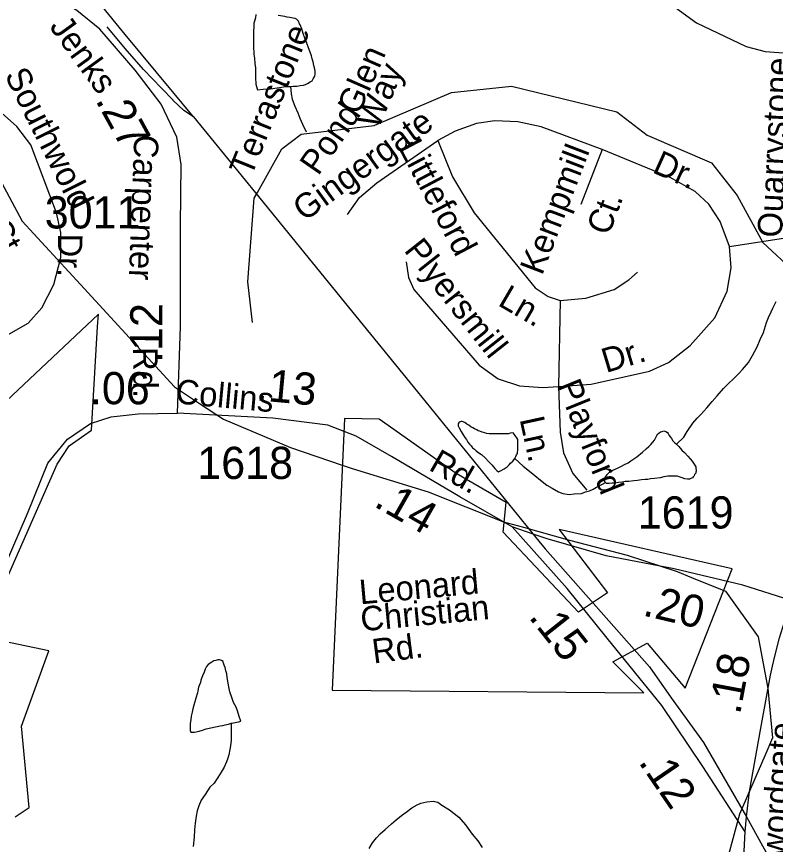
# Model space of a CAD drawing. Extents: x 2001466 to 2224147, y 644118 to 847247.
# Drawn here: x 2042019 to 2044965, y 738745 to 741960 of the extents above; entities that cross this region are included whole.
import ezdxf

# ---------------------------------------------------------------- set-up
doc = ezdxf.new("R2010")
doc.units = 0
for name, color, linetype in [('Exist Boundary Political City Limit New Hole', 7, 'Continuous'), ('Exist Hydrographic Creek Single Shore', 7, 'Continuous'), ('Exist Hydrographic Misc Water Feature', 7, 'Continuous'), ('Exist Railroad Mainline', 7, 'Continuous'), ('Exist Railroad Siding', 7, 'Continuous'), ('Exist Road Non-System Type 51', 7, 'Continuous'), ('Exist Road Non-System Type 51 Label', 7, 'Continuous'), ('Exist Road Secondary Mileage Hundredths English Label', 7, 'Continuous'), ('Exist Road Secondary Type 20 Attributed', 7, 'Continuous'), ('Exist Road Secondary Type 51 Attributed', 7, 'Continuous'), ('Exist Road Secondary Type 51 Label', 7, 'Continuous'), ('Exist Road Secondary Type 51 Number Label', 7, 'Continuous'), ('Map Preparation Boundary City Limit Buffer Line', 7, 'Continuous')]:
    doc.layers.add(name, color=color, linetype=linetype)

msp = doc.modelspace()

# ---------------------------------------------------------------- linework, layer by layer
at = {"layer": 'Exist Boundary Political City Limit New Hole'}
for points in [[(2041964.9, 739738.5), (2042176.9, 740221.2), (2042223.6, 740292.7), (2042309.8, 740353.1), (2042330.9, 740711.4), (2042332.5, 740755.3), (2042337, 740803.7), (2041889.4, 740383.4)], [(2043725.9, 740184.9), (2043426.8, 740396.6), (2043292.2, 740398.6), (2043243.8, 739343.6), (2044454.1, 739333.2), (2044333.2, 739454.1), (2044466.2, 739526.7), (2044614.4, 739351.3), (2044796.8, 739815.7), (2044124.8, 739968.2), (2044312.1, 739722.3), (2044200.4, 739646.7), (2043907.2, 739958.1), (2043919.2, 740073.1), (2043725.9, 740184.9)], [(2042013.6, 738852.4), (2042068.1, 738888.8), (2042037.9, 739204.1), (2042144, 739497.1), (2041913.8, 739544.7)]]:
    msp.add_lwpolyline(points, dxfattribs=at)
at = {"layer": 'Exist Hydrographic Creek Single Shore'}
for points in [[(2043409.8, 741538), (2043707.2, 741665.2), (2043940.1, 741689.9), (2044349.2, 741589.8), (2044466.3, 741498.8), (2044716.2, 741392), (2044816.1, 741265.2), (2044916.1, 741082.7), (2045041.2, 740965.3), (2045175.1, 740906.8), (2045275.7, 740910.8)], [(2042953.8, 741276.8), (2043049.1, 741445.7), (2043124.2, 741503.2), (2043407.2, 741536.8), (2043409.8, 741538)], [(2042934.1, 740772.1), (2042917.1, 740930), (2042941.1, 741254.3), (2042953.8, 741276.8)]]:
    msp.add_lwpolyline(points, dxfattribs=at)
at = {"layer": 'Exist Hydrographic Misc Water Feature'}
for points in [[(2042947.8, 741967.4), (2042945.8, 741955.1), (2042943.7, 741945.3), (2042940.1, 741933.3), (2042940.1, 741921.1), (2042938, 741901.1), (2042938, 741885.3), (2042938, 741875.2), (2042938, 741865.4), (2042938.2, 741855.3), (2042938.2, 741845.1), (2042940.5, 741813.1), (2042942.5, 741797.4), (2042944.2, 741777.3), (2042946.2, 741761.1), (2042946.4, 741747.3), (2042946.6, 741735.2), (2042946.2, 741723.4), (2042948.3, 741697.2), (2042950.5, 741687.5), (2042952.6, 741679.5), (2042954.4, 741675.5), (2042976.6, 741677.5), (2043004.9, 741679.2), (2043030.7, 741683.4), (2043046.7, 741685.5), (2043062.3, 741687.6), (2043078.5, 741687.5), (2043082.4, 741687.8)], [(2043082.4, 741687.8), (2043092.4, 741689.5), (2043106.6, 741689.8), (2043120.3, 741691.7), (2043132.2, 741693.6), (2043140.6, 741695.6), (2043148.4, 741699.6), (2043158.4, 741705.8), (2043166.4, 741709.9), (2043170.1, 741717.8), (2043176.5, 741727.8), (2043178.3, 741735.7), (2043178.3, 741745.8), (2043176.1, 741755.9), (2043172.6, 741769.8), (2043170.1, 741783.6), (2043166.2, 741795.5), (2043164.4, 741807.6), (2043158.2, 741821.9), (2043151.9, 741837.8), (2043145.9, 741855.8), (2043138.3, 741875.6), (2043132, 741893.6), (2043126, 741911.6), (2043120.1, 741927.4), (2043117.8, 741931.9), (2043113.9, 741941.4), (2043110, 741945.6), (2043105.9, 741949.5), (2043100, 741951.6), (2043092.2, 741953.6), (2043079.7, 741955.5), (2043069.9, 741957.4), (2043060, 741959.3), (2043034, 741963.3)], [(2041757.3, 741683.2), (2041768.2, 741673.6), (2042040.3, 741165.6), (2042266.7, 740919.6)], [(2041757.3, 741683.2), (2041768.2, 741673.6), (2042040.3, 741165.6), (2042266.7, 740919.6)], [(2043082.4, 741687.8), (2043084.4, 741659.4), (2043088.3, 741639.4), (2043099, 741611.4), (2043110.9, 741585.7), (2043118.5, 741565.5), (2043128.5, 741541.6), (2043142.6, 741511.9)], [(2042266.7, 740919.6), (2042632.1, 740522.1), (2042729.5, 740457.6)], [(2042266.7, 740919.6), (2042632.1, 740522.1), (2042729.5, 740457.6)], [(2044581.1, 740298.6), (2044608.6, 740326.5), (2044622.5, 740348.7), (2044644.5, 740380.7), (2044660.4, 740400.6), (2044674.8, 740414.6), (2044698.6, 740440.6), (2044718.5, 740464.8), (2044738.2, 740487), (2044762.4, 740514.9), (2044782.5, 740535), (2044802.3, 740553.1), (2044822.2, 740573.2), (2044836.4, 740588.9), (2044860.2, 740616.9), (2044876.2, 740643.3), (2044894, 740677.1), (2044905.9, 740705.3), (2044917.8, 740733.1), (2044929.7, 740771.1), (2044937.7, 740791.4), (2044947.7, 740813.3), (2044953.9, 740827.4), (2044968, 740853.3)], [(2042729.5, 740457.6), (2042821.9, 740396.3), (2043082.2, 740286.3), (2043282.7, 740217.4)], [(2042729.5, 740457.6), (2042821.9, 740396.3), (2043082.2, 740286.3), (2043282.7, 740217.4)], [(2043953, 740243.4), (2043957.3, 740251.3), (2043959.2, 740257.5), (2043963.1, 740263.4), (2043962.9, 740269.5), (2043965.1, 740275.2), (2043964.7, 740283.4), (2043965.1, 740295.5), (2043965.1, 740305.3), (2043964.7, 740311.4), (2043964.9, 740317.5), (2043960.8, 740323.4), (2043956.7, 740329.3), (2043950.8, 740337.5), (2043946.7, 740343.4), (2043935, 740341.5), (2043929, 740339.5), (2043921, 740339.2), (2043911.2, 740339.4), (2043898.9, 740339.3), (2043890.7, 740339.3), (2043881, 740339.1), (2043872.8, 740339.1), (2043863.2, 740339.4), (2043852.9, 740339.3), (2043843.1, 740341.2), (2043837, 740343.4), (2043826.7, 740345.3), (2043816.9, 740349.3), (2043810.7, 740351), (2043805, 740355.1), (2043796.8, 740359.2), (2043790.6, 740362.9), (2043782.8, 740367), (2043774.8, 740373), (2043767, 740377.1), (2043758.6, 740382.8), (2043748.8, 740387.1), (2043744.9, 740386.9), (2043736.9, 740384.9), (2043735, 740381.1), (2043732.6, 740377), (2043732.8, 740370.9), (2043737.1, 740363), (2043744.9, 740348.8), (2043752.9, 740335.1), (2043758.8, 740325.2), (2043765, 740317), (2043771.1, 740307.1), (2043776.9, 740298.9), (2043783.2, 740293.1), (2043789.2, 740285.3), (2043797, 740279.2), (2043803.3, 740273), (2043813, 740265), (2043823, 740259.1), (2043839, 740245.3), (2043851.1, 740231.3), (2043863.2, 740219.3), (2043875.3, 740205.3), (2043883.3, 740197.2), (2043889, 740191.4), (2043897.4, 740195.5), (2043911, 740203.5), (2043923.1, 740211.5), (2043931.1, 740219.6), (2043936.8, 740225.6), (2043945, 740233.3), (2043951, 740239.3), (2043953, 740243.4)], [(2044305.1, 740150.3), (2044301, 740156.2), (2044301.2, 740162.2), (2044303.4, 740167.9), (2044305.3, 740174.1), (2044309.4, 740178), (2044313.1, 740182.3), (2044321.1, 740190), (2044326.8, 740194), (2044333, 740197.9), (2044343, 740202.1), (2044351, 740206.1), (2044367.2, 740214.2), (2044379.3, 740220.1), (2044393.1, 740226.2), (2044403.3, 740234.3), (2044426.7, 740250.2), (2044448.8, 740268.4), (2044462.8, 740280.5), (2044473, 740290.3), (2044480.6, 740298.5), (2044488.8, 740306.6), (2044494.8, 740314.6), (2044500.7, 740324.6), (2044504.6, 740332.5), (2044508.7, 740338.4), (2044512.6, 740342.3), (2044519, 740346.6), (2044524.7, 740348.5), (2044531.1, 740350.4), (2044538.8, 740348.4), (2044545, 740344.7), (2044548.5, 740340.5), (2044552.6, 740332.5), (2044556.9, 740326.7), (2044561, 740320.8), (2044566.7, 740312.6), (2044574.7, 740304.5), (2044581.1, 740298.6)], [(2044581.1, 740298.6), (2044589.1, 740290.5), (2044601.2, 740276.5), (2044611, 740266.5), (2044624.8, 740252.6), (2044633, 740242.9), (2044641, 740232.7), (2044648.8, 740221), (2044652.9, 740214.7), (2044655.1, 740210.7), (2044655.1, 740204.6), (2044657, 740198.7), (2044656.8, 740194.7), (2044655.3, 740190.8), (2044655.1, 740186.8), (2044651, 740180.9), (2044649.2, 740176.8), (2044645.1, 740172.9), (2044643, 740168.8), (2044638.9, 740166.9), (2044631.1, 740162.9), (2044622.9, 740162.9), (2044613.1, 740164.8), (2044603.2, 740168.7), (2044591.1, 740172.6), (2044585, 740174.7), (2044579, 740174.8), (2044571, 740174.8), (2044563, 740174.8), (2044555.3, 740174.8), (2044547.3, 740174.8), (2044531.1, 740172.4), (2044517.3, 740168.4), (2044495.2, 740166.4), (2044479.2, 740164.4), (2044469.1, 740162.3), (2044458.9, 740162.6), (2044444.9, 740160.3), (2044429.4, 740158.2), (2044415.4, 740156.3), (2044395.1, 740154.5), (2044381, 740154.2), (2044369.3, 740152.3), (2044355.3, 740150.4), (2044341.4, 740148), (2044331.1, 740148.3), (2044319.2, 740146.1), (2044312.9, 740146.2), (2044309, 740146), (2044305.1, 740150.3)], [(2043953, 740243.4), (2043985, 740213.4), (2044003, 740199.7), (2044031.3, 740177.6), (2044052.9, 740159.7), (2044077.3, 740139.8), (2044097.4, 740127.8), (2044123, 740113.8), (2044139, 740107.7), (2044163.6, 740104), (2044183.3, 740105.8), (2044211.4, 740108.1), (2044227.2, 740113.8), (2044243.2, 740117.9), (2044256.9, 740123.9), (2044269.4, 740132.1), (2044293, 740144), (2044305.1, 740150.3)], [(2043282.7, 740217.4), (2043321.2, 740204.2), (2043617.1, 740114.2)], [(2043617.1, 740114.2), (2043909.1, 739998.2), (2043986.8, 739976.4)], [(2043617.1, 740114.2), (2043909.1, 739998.2), (2043986.8, 739976.4)], [(2043986.8, 739976.4), (2044165.2, 739926.3), (2044389.2, 739868.6), (2044515.5, 739826.7)], [(2043986.8, 739976.4), (2044165.2, 739926.3), (2044389.2, 739868.6), (2044515.5, 739826.7)], [(2044515.5, 739826.7), (2044583.1, 739804.3), (2044639.3, 739781.7)], [(2044515.5, 739826.7), (2044583.1, 739804.3), (2044639.3, 739781.7)], [(2044639.3, 739781.7), (2044771.2, 739728.7), (2044897.1, 739550.5)], [(2044639.3, 739781.7), (2044771.2, 739728.7), (2044897.1, 739550.5)], [(2044897.1, 739550.5), (2044935.2, 739350.5), (2044945.5, 739240.6)], [(2044897.1, 739550.5), (2044935.2, 739350.5), (2044945.5, 739240.6)], [(2042851.3, 739215.5), (2042855.2, 739215.5), (2042873.2, 739219.6), (2042881.2, 739221.6), (2042889.2, 739223.6), (2042883.1, 739241.6), (2042877.1, 739263.6), (2042871, 739277.5), (2042861.1, 739295.5), (2042855, 739315.5), (2042847, 739337.4), (2042842.9, 739357.4), (2042840.8, 739371.4), (2042836.7, 739393.5), (2042834.9, 739407.5), (2042830.8, 739419.5), (2042828.7, 739431.4), (2042824.6, 739441.4), (2042822.8, 739449.4), (2042820.7, 739455.4), (2042814.8, 739459.4), (2042806.8, 739461.4), (2042800.6, 739461.4), (2042792.6, 739459.4), (2042784.6, 739457.3), (2042776.6, 739453.3), (2042762.7, 739443.3), (2042756.7, 739435.3), (2042750.8, 739425.2), (2042746.9, 739413.3), (2042740.7, 739399.3), (2042734.8, 739383.3), (2042733, 739373.3), (2042725, 739355.3), (2042722.9, 739341.3), (2042720.9, 739333.2), (2042714.9, 739313.2), (2042711, 739299.2), (2042707.1, 739285.2), (2042703, 739271.2), (2042701, 739259.2), (2042697.3, 739243.2), (2042695.2, 739229.2), (2042693.2, 739215.2), (2042693.2, 739205.2), (2042693.2, 739193.2), (2042693.2, 739187.2), (2042695.2, 739181.2), (2042709.2, 739181.2), (2042727.2, 739185.2), (2042741.2, 739189.3), (2042755.1, 739193.3), (2042773.1, 739197.4), (2042791.2, 739201.4), (2042809.2, 739205.4), (2042819.3, 739207.4), (2042829.1, 739209.4), (2042841.2, 739211.5), (2042851.3, 739215.5)], [(2044945.5, 739240.6), (2044953.3, 739158.7), (2044923.3, 739089.5)], [(2044945.5, 739240.6), (2044953.3, 739158.7), (2044923.3, 739089.5)], [(2042851.3, 739215.5), (2042851.3, 739185.5), (2042851.3, 739163.5), (2042851.3, 739149.5), (2042849.2, 739127.5), (2042847.4, 739113.5), (2042843.5, 739093.5), (2042839.4, 739079.5), (2042833.4, 739065.5), (2042825.4, 739045.4), (2042809.6, 739019.4), (2042797.5, 739001.5), (2042785.7, 738983.4), (2042769.7, 738967.4), (2042751.6, 738939.4), (2042735.6, 738917.3), (2042725.8, 738895.3), (2042719.8, 738875.3), (2042715.7, 738855.3), (2042711.8, 738827.3), (2042710, 738801.3), (2042708.1, 738773.3), (2042704, 738737.3)], [(2044923.3, 739089.5), (2044824.9, 738862.9), (2044757, 738608.8), (2044778.1, 738430.3)], [(2044923.3, 739089.5), (2044824.9, 738862.9), (2044757, 738608.8), (2044778.1, 738430.3)], [(2043387.9, 738728.6), (2043400, 738750.6), (2043416, 738770.6), (2043429.9, 738786.7), (2043449.8, 738802.7), (2043473.8, 738824.7), (2043491.9, 738840.7), (2043513.6, 738856.8), (2043531.6, 738870.8), (2043553.8, 738886.9), (2043573.7, 738898.9), (2043587.6, 738905), (2043611.6, 738911), (2043635.6, 738913), (2043653.6, 738909.1), (2043669.6, 738897.1), (2043699.8, 738879.1), (2043735.7, 738851.2), (2043761.7, 738821.3), (2043787.7, 738785.3), (2043809.9, 738759.4), (2043825.9, 738733.4)]]:
    msp.add_lwpolyline(points, dxfattribs=at)
at = {"layer": 'Exist Railroad Mainline'}
for points in [[(2042705.7, 741570.6), (2042624.1, 741668.8), (2042440.2, 741890.1), (2042168.4, 742223.3)], [(2042705.7, 741570.6), (2042946, 741275.4), (2043308, 740830.8), (2043575, 740502.5), (2044046.5, 739922.9)], [(2044046.5, 739922.9), (2044071, 739892.8), (2044475.6, 739434.8), (2044559.8, 739314.8), (2044685.4, 739141.3), (2044852, 738852.1)], [(2044852, 738852.1), (2044934.6, 738702.3), (2045475.8, 737702.5), (2046029.7, 736693.6), (2046415.7, 736022.5), (2046415.9, 736022.1), (2046546.4, 735713.2), (2046633.3, 735435), (2046650.9, 735378.6), (2046651, 735378.1), (2046692.8, 735099.6), (2046708.5, 734902), (2046708.5, 734901.6), (2046692.8, 734577.4), (2046661.8, 734347.9), (2046630.1, 734113.1), (2046483.8, 733489.4), (2046365.4, 732962.5), (2046280.3, 732583.6), (2045940.8, 731105), (2045593.1, 729582.8)]]:
    msp.add_lwpolyline(points, dxfattribs=at)
at = {"layer": 'Exist Railroad Siding'}
msp.add_lwpolyline([(2042705.7, 741570.6), (2042668.2, 741595.4), (2042627, 741634.2), (2042626.2, 741635.1), (2042581.9, 741681.1), (2042511.4, 741754.6), (2042441.1, 741836), (2042370.8, 741919.5)], dxfattribs=at)
at = {"layer": 'Exist Road Non-System Type 51'}
for points in [[(2044482.8, 742095.2), (2044549.8, 742014.1), (2044658.8, 741935.8), (2044851.6, 741843.5), (2044924.3, 741823.9), (2045117.1, 741810)], [(2041566.1, 740839.1), (2041686.3, 740738.9), (2041779.8, 740688.7), (2041873.3, 740682), (2041970.2, 740715.5), (2042063.7, 740768.9), (2042117.1, 740829.1), (2042163.9, 740919.3), (2042190.6, 741024.3), (2042190.6, 741121.2), (2042173.9, 741198), (2042073.7, 741462.1), (2042020.3, 741532.2), (2041960.2, 741585.7)], [(2044292.3, 741444), (2044055.2, 741530.9), (2043965, 741551), (2043874.9, 741554.3), (2043804.7, 741544.3), (2043721.2, 741514.2), (2043654.4, 741478.1)], [(2043303.8, 741190.7), (2043350.5, 741257.5), (2043417.3, 741314.3), (2043654.4, 741478.1)], [(2043654.4, 741478.1), (2043711.2, 741337.7), (2043794.7, 741197.4), (2044031.8, 740906.6), (2044081.9, 740873.2), (2044128.7, 740856.5)], [(2044292.3, 741444), (2044208.8, 741230.1)], [(2044786.6, 741067), (2044749.9, 741164), (2044706.5, 741230.8), (2044653, 741280.9), (2044556.2, 741334.4), (2044292.3, 741444)], [(2044786.6, 741067), (2045020.7, 741103.1), (2045197.7, 741103.1), (2045354.7, 741089.8), (2045602.2, 741086.4), (2045742.1, 741093.1), (2045876, 741133.2), (2045976.2, 741156.6), (2046039.7, 741156.6), (2046129.9, 741133.2), (2046393.7, 741026.3)], [(2044122, 740523), (2044248.9, 740532.3), (2044476, 740582.4), (2044549.5, 740615.9), (2044633, 740682.7), (2044729.8, 740789.7), (2044776.6, 740893.3), (2044793.3, 740983.5), (2044786.6, 741067)], [(2043530.9, 741006.9), (2043540.9, 740946.7), (2043560.9, 740899.9), (2043814.7, 740605.8), (2043888.2, 740552.4), (2043971.7, 740525.6), (2044061.9, 740518.9), (2044122, 740523)], [(2044128.7, 740856.5), (2044228.9, 740866.5), (2044339.1, 740899.9), (2044395.9, 740936.7), (2044429.3, 740966.8)], [(2044128.7, 740856.5), (2044122, 740523)], [(2044122, 740523), (2044128.7, 740345.8), (2044142, 740265), (2044178.8, 740184.7), (2044232.2, 740121.2)]]:
    msp.add_lwpolyline(points, dxfattribs=at)
at = {"layer": 'Exist Road Secondary Type 20 Attributed'}
msp.add_lwpolyline([(2044847.6, 738794.1), (2044682.6, 739048.2), (2044523.2, 739284.7), (2044310.8, 739545.6), (2044156.3, 739738.8), (2043942.2, 739978)], dxfattribs=at)
at = {"layer": 'Exist Road Secondary Type 51 Attributed'}
msp.add_line((2044847.6, 738794.1), (2044852, 738852.1), dxfattribs=at)
for points in [[(2042643.6, 740419.2), (2042654.9, 740755.8), (2042654.9, 741148.7), (2042658.1, 741384.7), (2042640.4, 741491.7), (2042580.8, 741619), (2042479.5, 741751), (2042342.7, 741910.4), (2042252.6, 741982.9), (2042131.9, 742056.2), (2042077.1, 742117.4), (2042019.2, 742191.8)], [(2041942, 739757.4), (2042061.1, 740029.5), (2042139.9, 740225.2), (2042217.1, 740318.6), (2042305.7, 740379.8), (2042386.1, 740405.5), (2042490.7, 740416.8), (2042643.6, 740419.2)], [(2043942.2, 739978), (2043739.5, 740094.7), (2043474, 740251.7), (2043337.2, 740330.7), (2043227.7, 740372.5), (2043013.7, 740399.9), (2042643.6, 740419.2)], [(2044024.6, 739949.9), (2043942.2, 739978)], [(2045025.3, 739692.1), (2044838.6, 739751.7), (2044571.5, 739815.3), (2044307.5, 739865.3), (2044079, 739931.3), (2044024.6, 739949.9)], [(2044852, 738852.1), (2044864.5, 738951), (2044908.3, 739196), (2044932.6, 739331.5), (2044945.9, 739402.3), (2044953.1, 739437.2), (2044962.3, 739476.1), (2044980.8, 739546.9), (2045025.3, 739692.1)], [(2045509.6, 737001.2), (2045384.1, 737167.8), (2045199.1, 737386.9), (2045034.9, 737592.2), (2044972.2, 737682.4), (2044925.5, 737841.8), (2044909.4, 737964.2), (2044853.1, 738306.4), (2044837, 738546.3), (2044841.8, 738693.7), (2044847.6, 738794.1)]]:
    msp.add_lwpolyline(points, dxfattribs=at)
at = {"layer": 'Map Preparation Boundary City Limit Buffer Line'}
for points in [[(2041964.9, 739738.5), (2042176.9, 740221.2), (2042223.6, 740292.7), (2042309.8, 740353.1), (2042330.9, 740711.4), (2042332.5, 740755.3), (2042337, 740803.7), (2041889.4, 740383.4)], [(2043725.9, 740184.9), (2043426.8, 740396.6), (2043292.2, 740398.6), (2043243.8, 739343.6), (2044454.1, 739333.2), (2044333.2, 739454.1), (2044466.2, 739526.7), (2044614.4, 739351.3), (2044796.8, 739815.7), (2044124.8, 739968.2), (2044312.1, 739722.3), (2044200.4, 739646.7), (2043907.2, 739958.1), (2043919.2, 740073.1), (2043725.9, 740184.9)], [(2042013.6, 738852.4), (2042068.1, 738888.8), (2042037.9, 739204.1), (2042144, 739497.1), (2041913.8, 739544.7)]]:
    msp.add_lwpolyline(points, dxfattribs=at)

# ---------------------------------------------------------------- texts
at = {"layer": 'Exist Road Non-System Type 51 Label'}
for s, rotation, p in [('Terrastone', 68.0933, (2042930.1, 741334.7)), ('Glen', 66.3773, (2043347.1, 741573)), ('Way', 67.0125, (2043422.9, 741518.4)), ('Quarrystone', 87.2225, (2044989.3, 741099.9)), ('Southwold', 296.5842, (2041971, 741732.2)), ('Lulworth Ct.', 300.1852, (2041639.5, 741587.6)), ('Pond', 55.3137, (2043189.9, 741338.3)), ('Gingergate', 36.0078, (2043136.1, 741161.5)), ('Littleford', 297.8223, (2043499.1, 741452)), ('Kempmill', 69.1141, (2044058.8, 740951.6)), ('Dr.', 335.7859, (2044482.6, 741356)), ('Ct.', 69.1141, (2044317.1, 741105.3)), ('Dr.', 269.266, (2042180.1, 741117.4)), ('Plyersmill', 308.3315, (2043520, 741051.1)), ('Ln.', 329.7282, (2043883.3, 740840.3)), ('Dr.', 16.7092, (2044306.9, 740575.1)), ('Playford', 292.0788, (2044115.1, 740527.5)), ('Ln.', 282.2571, (2043971.4, 740396.4)), ('Swordgate', 86.0554, (2044995.8, 738610.1))]:
    msp.add_text(s, height=95, rotation=rotation, dxfattribs=at).set_placement(p)
at = {"layer": 'Exist Road Secondary Mileage Hundredths English Label'}
for s, rotation, p in [('.27', 298.6842, (2042323.1, 741635.1)), ('.12', 89.6898, (2042584.2, 740614.2)), ('.06', 359.8701, (2042303.5, 740454.4)), ('.13', 354.7428, (2042946.5, 740470.1)), ('.14', 330.269, (2043401.3, 740060.2)), ('.20', 346.6919, (2044445.6, 739634.9)), ('.15', 308.4168, (2044003.8, 739627.4)), ('.18', 79.3653, (2044826.9, 739246.2)), ('.12', 304.4689, (2044430.6, 739064.7))]:
    msp.add_text(s, height=125, rotation=rotation, dxfattribs=at).set_placement(p)
at = {"layer": 'Exist Road Secondary Type 51 Label'}
for s, rotation, p in [('Jenks', 305.973, (2042143.8, 741919.7)), ('Carpenter', 267.8683, (2042475.9, 741502.3)), ('Rd.', 270.4645, (2042471.1, 740675.8)), ('Collins', 354.7428, (2042633.3, 740457.9)), ('Rd.', 330.269, (2043614.8, 740201.2)), ('Leonard', 5.2599, (2043353.1, 739677.1)), ('Christian', 5.5061, (2043358.4, 739572.2)), ('Rd.', 7.3838, (2043405.1, 739447.2))]:
    msp.add_text(s, height=95, rotation=rotation, dxfattribs=at).set_placement(p)
at = {"layer": 'Exist Road Secondary Type 51 Number Label'}
for s, p in [('3011', (2042128.3, 741136.8)), ('1618', (2042720.3, 740164.1)), ('1619', (2044430.1, 739971.7))]:
    msp.add_text(s, height=125, dxfattribs=at).set_placement(p)

doc.saveas('drawing.dxf')
